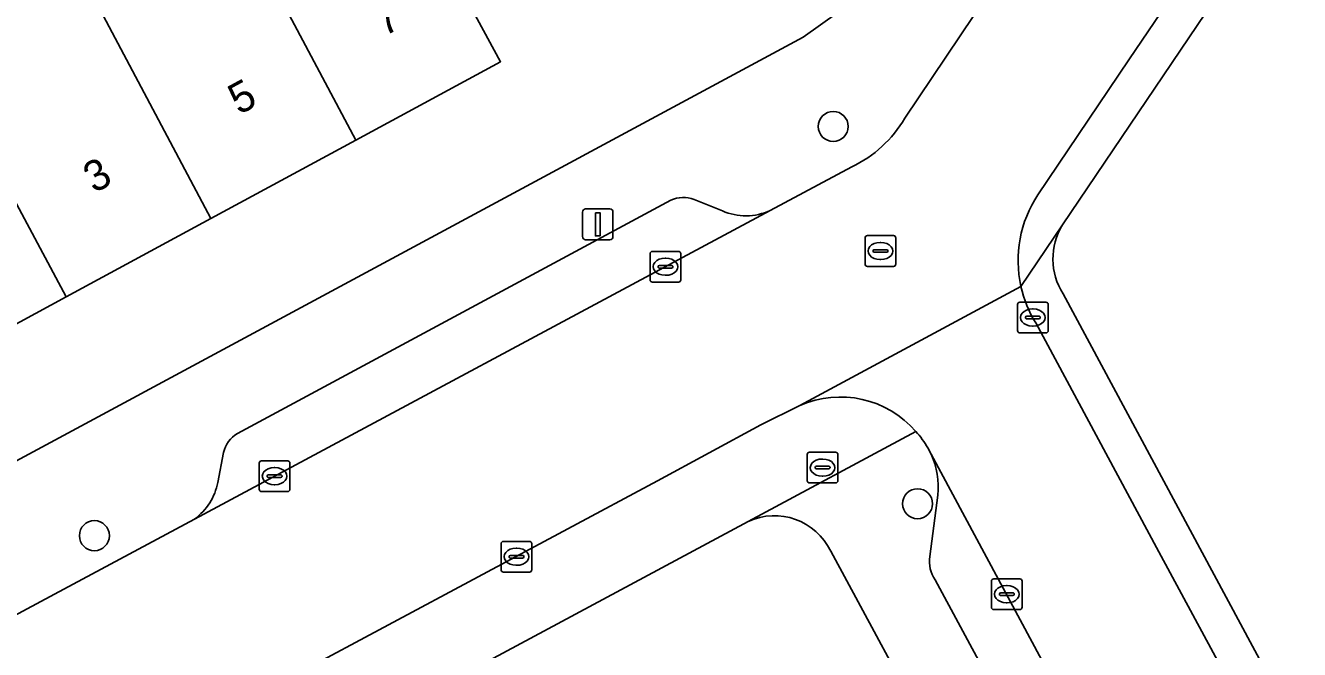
# Model space of a CAD drawing. Extents: x 157793 to 159380, y 380877 to 382313.
# Drawn here: x 158947.69 to 158989.2, y 381890.82 to 381911.15 of the extents above; entities that cross this region are included whole.
import ezdxf

# ---------------------------------------------------------------- set-up
doc = ezdxf.new("R2010")
doc.units = 0
for name, color, linetype in [('IMGEO_Boom', 7, 'Continuous'), ('IMGEO_Brandkraan', 7, 'Continuous'), ('IMGEO_Erf', 7, 'Continuous'), ('IMGEO_Kolk', 7, 'Continuous'), ('IMGEO_Lichtmast', 7, 'Continuous'), ('IMGEO_Pand', 7, 'Continuous'), ('IMGEO_Pand_nummerreeks', 7, 'Continuous'), ('IMGEO_Parkeervlak_open', 7, 'Continuous'), ('IMGEO_Rijbaan_lokaal_open', 7, 'Continuous'), ('IMGEO_Rioolput', 7, 'Continuous'), ('IMGEO_Voetpad_open', 7, 'Continuous')]:
    doc.layers.add(name, color=color, linetype=linetype)

msp = doc.modelspace()

# ---------------------------------------------------------------- linework, layer by layer
at = {"layer": 'IMGEO_Boom'}
for centre in [(158974.005, 381907.861), (158976.753, 381895.573), (158949.934, 381894.532)]:
    msp.add_circle(centre, 0.489, dxfattribs=at)
at = {"layer": 'IMGEO_Brandkraan'}
for p, q in [((158973.158, 381896.323), (158973.158, 381897.175)), ((158973.233, 381897.249), (158974.085, 381897.249)), ((158974.159, 381897.175), (158974.159, 381896.323)), ((158973.417, 381896.743), (158973.417, 381896.755)), ((158973.855, 381896.706), (158973.457, 381896.706)), ((158973.46, 381896.792), (158973.858, 381896.792)), ((158973.646, 381897.029), (158973.671, 381897.029)), ((158973.901, 381896.755), (158973.901, 381896.743)), ((158973.669, 381896.469), (158973.644, 381896.469)), ((158974.085, 381896.249), (158973.233, 381896.249))]:
    msp.add_line(p, q, dxfattribs=at)
for points in [[(158973.158, 381896.323), (158973.158, 381897.175)], [(158973.233, 381897.249), (158974.085, 381897.249)], [(158974.159, 381897.175), (158974.159, 381896.323)], [(158974.085, 381896.249), (158973.233, 381896.249)]]:
    msp.add_lwpolyline(points, dxfattribs=at)
for centre, radius, start, end in [((158973.235, 381897.173), 0.0765, 91.552, 178.448), ((158973.235, 381897.173), 0.0765, 91.552, 178.448), ((158974.083, 381897.173), 0.0765, 1.552, 88.448), ((158974.083, 381897.173), 0.0765, 1.552, 88.448), ((158973.457, 381896.752), 0.0403, 85.8775, 175.7526), ((158973.454, 381896.742), 0.0366, 178.938, 274.7102), ((158973.858, 381896.749), 0.043, 264.8664, 352.4533), ((158973.862, 381896.754), 0.0386, 1.7309, 96.639), ((158973.235, 381896.325), 0.0765, 181.552, 268.448), ((158973.235, 381896.325), 0.0765, 181.552, 268.448), ((158974.083, 381896.325), 0.0765, 271.552, 358.448), ((158974.083, 381896.325), 0.0765, 271.552, 358.448)]:
    msp.add_arc(centre, radius, start, end, dxfattribs=at)
for centre, major_axis, ratio, start_param, end_param in [((158973.645, 381896.749), (-0.387, 0.002), 0.722429, 4.712389, 7.853982), ((158973.67, 381896.749), (-0.39, 0.002), 0.717154, 1.570796, 4.712389)]:
    msp.add_ellipse(centre, major_axis=major_axis, ratio=ratio, start_param=start_param, end_param=end_param, dxfattribs=at)
at = {"layer": 'IMGEO_Erf'}
for points in [[(158982.984, 381925.166), (158980.921, 381928.982), (158978.369, 381927.615), (158980.801, 381923.105), (158975.793, 381920.404), (158971.062, 381917.852), (158966.341, 381915.306), (158962.4, 381913.18), (158961.987, 381912.957), (158961.65, 381912.775), (158963.167, 381909.968), (158958.45, 381907.416), (158953.732, 381904.863), (158949.01, 381902.309), (158944.124, 381899.666)], [(158915.496, 381879.806), (158973.023, 381910.769), (158974.721, 381911.99), (158977.556, 381914.574), (158982.79, 381922.335)], [(158991.066, 381918.856), (158981.475, 381904.653)], [(158981.494, 381902.406), (159000, 381867.98), (159028.36, 381815.224)], [(158971.233, 381894.996), (158921.63, 381868.384)], [(158945.41, 381877.312), (158948.241, 381878.829), (158950.932, 381880.271), (158951.162, 381879.842), (158953.97, 381881.347), (158956.53, 381876.569), (158959.181, 381877.99), (158961.866, 381879.429), (158959.317, 381884.186), (158961.998, 381885.622), (158961.761, 381886.065), (158964.561, 381887.565), (158967.244, 381889.003), (158967.481, 381888.56), (158970.277, 381890.057), (158972.843, 381885.283), (158977.352, 381887.687), (158973.923, 381894.032)]]:
    msp.add_lwpolyline(points, dxfattribs=at)
for centre, radius, start, end in [((158983.287, 381903.545), 2.124, 148.5467, 212.4222), ((158972.085, 381893.137), 2.045, 25.9576, 114.6106)]:
    msp.add_arc(centre, radius, start, end, dxfattribs=at)
at = {"layer": 'IMGEO_Kolk'}
for p, q in [((158968.115, 381903.793), (158968.967, 381903.793)), ((158968.04, 381902.867), (158968.04, 381903.719)), ((158968.528, 381903.573), (158968.553, 381903.573)), ((158969.041, 381903.719), (158969.041, 381902.867)), ((158968.299, 381903.287), (158968.299, 381903.299)), ((158968.737, 381903.25), (158968.339, 381903.25)), ((158968.342, 381903.336), (158968.74, 381903.336)), ((158968.551, 381903.013), (158968.526, 381903.013)), ((158968.783, 381903.299), (158968.783, 381903.287)), ((158968.967, 381902.793), (158968.115, 381902.793)), ((158980.083, 381902.138), (158980.935, 381902.138)), ((158980.008, 381901.212), (158980.008, 381902.064)), ((158980.496, 381901.918), (158980.521, 381901.918)), ((158981.009, 381902.064), (158981.009, 381901.212)), ((158980.267, 381901.632), (158980.267, 381901.644)), ((158980.705, 381901.595), (158980.307, 381901.595)), ((158980.31, 381901.681), (158980.708, 381901.681)), ((158980.519, 381901.358), (158980.494, 381901.358)), ((158980.751, 381901.644), (158980.751, 381901.632)), ((158980.935, 381901.138), (158980.083, 381901.138)), ((158955.305, 381896.044), (158955.305, 381896.896)), ((158955.38, 381896.97), (158956.232, 381896.97)), ((158955.793, 381896.75), (158955.818, 381896.75)), ((158956.306, 381896.896), (158956.306, 381896.044)), ((158955.564, 381896.464), (158955.564, 381896.476)), ((158956.002, 381896.427), (158955.604, 381896.427)), ((158955.607, 381896.513), (158956.005, 381896.513)), ((158956.048, 381896.476), (158956.048, 381896.464)), ((158956.232, 381895.97), (158955.38, 381895.97)), ((158955.816, 381896.19), (158955.791, 381896.19)), ((158963.184, 381893.421), (158963.184, 381894.273)), ((158963.259, 381894.347), (158964.111, 381894.347)), ((158964.185, 381894.273), (158964.185, 381893.421)), ((158963.443, 381893.841), (158963.443, 381893.853)), ((158963.881, 381893.804), (158963.483, 381893.804)), ((158963.486, 381893.89), (158963.884, 381893.89)), ((158963.672, 381894.127), (158963.697, 381894.127)), ((158963.927, 381893.853), (158963.927, 381893.841)), ((158963.695, 381893.567), (158963.67, 381893.567)), ((158964.111, 381893.347), (158963.259, 381893.347)), ((158979.159, 381892.199), (158979.159, 381893.051)), ((158979.234, 381893.125), (158980.086, 381893.125)), ((158980.16, 381893.051), (158980.16, 381892.199)), ((158979.418, 381892.619), (158979.418, 381892.631)), ((158979.856, 381892.582), (158979.458, 381892.582)), ((158979.461, 381892.668), (158979.859, 381892.668)), ((158979.647, 381892.905), (158979.672, 381892.905)), ((158979.902, 381892.631), (158979.902, 381892.619)), ((158979.67, 381892.345), (158979.645, 381892.345)), ((158980.086, 381892.125), (158979.234, 381892.125))]:
    msp.add_line(p, q, dxfattribs=at)
for points in [[(158968.115, 381903.793), (158968.967, 381903.793)], [(158968.04, 381902.867), (158968.04, 381903.719)], [(158969.041, 381903.719), (158969.041, 381902.867)], [(158968.967, 381902.793), (158968.115, 381902.793)], [(158980.083, 381902.138), (158980.935, 381902.138)], [(158980.008, 381901.212), (158980.008, 381902.064)], [(158981.009, 381902.064), (158981.009, 381901.212)], [(158980.935, 381901.138), (158980.083, 381901.138)], [(158955.305, 381896.044), (158955.305, 381896.896)], [(158955.38, 381896.97), (158956.232, 381896.97)], [(158956.306, 381896.896), (158956.306, 381896.044)], [(158956.232, 381895.97), (158955.38, 381895.97)], [(158963.184, 381893.421), (158963.184, 381894.273)], [(158963.259, 381894.347), (158964.111, 381894.347)], [(158964.185, 381894.273), (158964.185, 381893.421)], [(158964.111, 381893.347), (158963.259, 381893.347)], [(158979.159, 381892.199), (158979.159, 381893.051)], [(158979.234, 381893.125), (158980.086, 381893.125)], [(158980.16, 381893.051), (158980.16, 381892.199)], [(158980.086, 381892.125), (158979.234, 381892.125)]]:
    msp.add_lwpolyline(points, dxfattribs=at)
for centre, radius, start, end in [((158968.117, 381903.717), 0.0765, 91.552, 178.448), ((158968.117, 381903.717), 0.0765, 91.552, 178.448), ((158968.965, 381903.717), 0.0765, 1.552, 88.448), ((158968.965, 381903.717), 0.0765, 1.552, 88.448), ((158968.339, 381903.296), 0.0403, 85.8775, 175.7526), ((158968.336, 381903.286), 0.0366, 178.938, 274.7102), ((158968.74, 381903.293), 0.043, 264.8664, 352.4533), ((158968.744, 381903.298), 0.0386, 1.7309, 96.639), ((158968.117, 381902.869), 0.0765, 181.552, 268.448), ((158968.117, 381902.869), 0.0765, 181.552, 268.448), ((158968.965, 381902.869), 0.0765, 271.552, 358.448), ((158968.965, 381902.869), 0.0765, 271.552, 358.448), ((158980.085, 381902.062), 0.0765, 91.552, 178.448), ((158980.085, 381902.062), 0.0765, 91.552, 178.448), ((158980.933, 381902.062), 0.0765, 1.552, 88.448), ((158980.933, 381902.062), 0.0765, 1.552, 88.448), ((158980.307, 381901.641), 0.0403, 85.8775, 175.7526), ((158980.304, 381901.631), 0.0366, 178.938, 274.7102), ((158980.708, 381901.638), 0.043, 264.8664, 352.4533), ((158980.712, 381901.643), 0.0386, 1.7309, 96.639), ((158980.085, 381901.214), 0.0765, 181.552, 268.448), ((158980.085, 381901.214), 0.0765, 181.552, 268.448), ((158980.933, 381901.214), 0.0765, 271.552, 358.448), ((158980.933, 381901.214), 0.0765, 271.552, 358.448), ((158955.382, 381896.894), 0.0765, 91.552, 178.448), ((158955.382, 381896.894), 0.0765, 91.552, 178.448), ((158956.23, 381896.894), 0.0765, 1.552, 88.448), ((158956.23, 381896.894), 0.0765, 1.552, 88.448), ((158955.604, 381896.473), 0.0403, 85.8775, 175.7526), ((158955.601, 381896.463), 0.0366, 178.938, 274.7102), ((158956.005, 381896.47), 0.043, 264.8664, 352.4533), ((158956.009, 381896.475), 0.0386, 1.7309, 96.639), ((158955.382, 381896.046), 0.0765, 181.552, 268.448), ((158955.382, 381896.046), 0.0765, 181.552, 268.448), ((158956.23, 381896.046), 0.0765, 271.552, 358.448), ((158956.23, 381896.046), 0.0765, 271.552, 358.448), ((158963.261, 381894.271), 0.0765, 91.552, 178.448), ((158963.261, 381894.271), 0.0765, 91.552, 178.448), ((158964.109, 381894.271), 0.0765, 1.552, 88.448), ((158964.109, 381894.271), 0.0765, 1.552, 88.448), ((158963.483, 381893.85), 0.0403, 85.8775, 175.7526), ((158963.48, 381893.84), 0.0366, 178.938, 274.7102), ((158963.884, 381893.847), 0.043, 264.8664, 352.4533), ((158963.888, 381893.852), 0.0386, 1.7309, 96.639), ((158963.261, 381893.423), 0.0765, 181.552, 268.448), ((158963.261, 381893.423), 0.0765, 181.552, 268.448), ((158964.109, 381893.423), 0.0765, 271.552, 358.448), ((158964.109, 381893.423), 0.0765, 271.552, 358.448), ((158979.236, 381893.049), 0.0765, 91.552, 178.448), ((158979.236, 381893.049), 0.0765, 91.552, 178.448), ((158980.084, 381893.049), 0.0765, 1.552, 88.448), ((158980.084, 381893.049), 0.0765, 1.552, 88.448), ((158979.458, 381892.628), 0.0403, 85.8775, 175.7526), ((158979.455, 381892.618), 0.0366, 178.938, 274.7102), ((158979.859, 381892.625), 0.043, 264.8664, 352.4533), ((158979.863, 381892.63), 0.0386, 1.7309, 96.639), ((158979.236, 381892.201), 0.0765, 181.552, 268.448), ((158979.236, 381892.201), 0.0765, 181.552, 268.448), ((158980.084, 381892.201), 0.0765, 271.552, 358.448), ((158980.084, 381892.201), 0.0765, 271.552, 358.448)]:
    msp.add_arc(centre, radius, start, end, dxfattribs=at)
for centre, major_axis, ratio, start_param, end_param in [((158968.527, 381903.293), (-0.387, 0.002), 0.722429, 4.712389, 7.853982), ((158968.552, 381903.293), (-0.39, 0.002), 0.717154, 1.570796, 4.712389), ((158980.495, 381901.638), (-0.387, 0.002), 0.722429, 4.712389, 7.853982), ((158980.52, 381901.638), (-0.39, 0.002), 0.717154, 1.570796, 4.712389), ((158955.792, 381896.47), (-0.387, 0.002), 0.722429, 4.712389, 7.853982), ((158955.817, 381896.47), (-0.39, 0.002), 0.717154, 1.570796, 4.712389), ((158963.671, 381893.847), (-0.387, 0.002), 0.722429, 4.712389, 7.853982), ((158963.696, 381893.847), (-0.39, 0.002), 0.717154, 1.570796, 4.712389), ((158979.646, 381892.625), (-0.387, 0.002), 0.722429, 4.712389, 7.853982), ((158979.671, 381892.625), (-0.39, 0.002), 0.717154, 1.570796, 4.712389)]:
    msp.add_ellipse(centre, major_axis=major_axis, ratio=ratio, start_param=start_param, end_param=end_param, dxfattribs=at)
at = {"layer": 'IMGEO_Lichtmast'}
for p, q in [((158965.839, 381904.274), (158965.839, 381905.074)), ((158965.839, 381905.074), (158965.839, 381904.274)), ((158965.939, 381905.174), (158966.729, 381905.174)), ((158966.729, 381905.174), (158965.939, 381905.174)), ((158966.829, 381905.074), (158966.829, 381904.274)), ((158966.829, 381904.274), (158966.829, 381905.074)), ((158966.729, 381904.174), (158965.939, 381904.174)), ((158965.939, 381904.174), (158966.729, 381904.174))]:
    msp.add_line(p, q, dxfattribs=at)
msp.add_lwpolyline([(158966.259, 381905.049), (158966.409, 381905.049), (158966.409, 381904.299), (158966.259, 381904.299), (158966.259, 381905.049)], dxfattribs=at)
for centre, start, end in [((158965.939, 381905.074), 90, 180), ((158965.939, 381905.074), 90, 180), ((158966.729, 381905.074), 0, 90), ((158966.729, 381905.074), 360, 90), ((158965.939, 381904.274), 180, 270), ((158965.939, 381904.274), 180, 270), ((158966.729, 381904.274), 270, 0), ((158966.729, 381904.274), 270, 0)]:
    msp.add_arc(centre, 0.1, start, end, dxfattribs=at)
at = {"layer": 'IMGEO_Pand'}
for points in [[(158957.268, 381920.886), (158956.731, 381919.167), (158955.304, 381919.834), (158952.594, 381918.382), (158954.18, 381915.45), (158958.45, 381907.416), (158963.167, 381909.968), (158961.65, 381912.775)], [(158947.885, 381915.859), (158949.47, 381912.9), (158953.732, 381904.863), (158958.45, 381907.416), (158954.18, 381915.45), (158952.594, 381918.382)], [(158944.676, 381910.422), (158949.01, 381902.309), (158953.732, 381904.863), (158949.47, 381912.9), (158947.885, 381915.859), (158947.188, 381917.161), (158942.431, 381914.612)], [(158944.676, 381910.422), (158939.793, 381907.806), (158940.364, 381906.74), (158937.713, 381905.31), (158940.973, 381899.24), (158943.591, 381900.652), (158944.124, 381899.666), (158949.01, 381902.309)]]:
    msp.add_lwpolyline(points, close=True, dxfattribs=at)
at = {"layer": 'IMGEO_Parkeervlak_open'}
for points in [[(158968.713, 381905.456), (158954.594, 381897.862)], [(158970.397, 381905.111), (158969.473, 381905.482)], [(158953.197, 381895.073), (158971.951, 381905.126)], [(158954.138, 381897.245), (158953.954, 381896.269)], [(158987.696, 381877.644), (158977.192, 381897.187)], [(158977.412, 381895.85), (158977.151, 381893.853)], [(158977.323, 381893.089), (158984.677, 381879.455)]]:
    msp.add_lwpolyline(points, dxfattribs=at)
for centre, radius, start, end in [((158969.123, 381904.595), 0.954, 68.468, 115.4507), ((158971.157, 381906.837), 1.886, 246.222, 294.884), ((158955.16, 381896.967), 1.059, 122.3007, 164.7661), ((158974.972, 381896.135), 2.457, 353.3351, 25.3532), ((158952.075, 381896.621), 1.912, 305.9458, 349.3913), ((158978.277, 381893.705), 1.136, 172.5197, 212.8553)]:
    msp.add_arc(centre, radius, start, end, dxfattribs=at)
at = {"layer": 'IMGEO_Rijbaan_lokaal_open'}
for points in [[(158980.673, 381905.638), (158983.641, 381910.029), (158989.041, 381918.018), (158984.868, 381920.823), (158976.337, 381908.131)], [(158974.612, 381906.547), (158971.951, 381905.126), (158953.197, 381895.073), (158948.637, 381892.629), (158941.962, 381889.051), (158940.559, 381888.299), (158943.408, 381882.984), (158949.934, 381886.478), (158956.599, 381890.065), (158968.276, 381896.322), (158971.651, 381898.138), (158972.919, 381898.77), (158980.121, 381902.649)], [(158980.121, 381902.649), (158972.919, 381898.77)], [(159003.872, 381858.24), (159001.005, 381863.565), (159000, 381865.433), (158995.801, 381873.225), (158992.942, 381878.542), (158987.488, 381888.674), (158984.619, 381894.002), (158980.604, 381901.46)], [(158977.083, 381897.389), (158977.192, 381897.187), (158987.696, 381877.644), (158987.836, 381877.383), (158989.625, 381874.054), (158989.777, 381873.772), (158995.078, 381863.908), (158995.149, 381863.777), (158998.369, 381857.786), (158998.475, 381857.589), (159000, 381854.749), (159003.75, 381847.766), (159003.822, 381847.633), (159007.054, 381841.615), (159012.506, 381831.463), (159012.592, 381831.301), (159014.386, 381827.961), (159016.979, 381823.132), (159018.766, 381819.804)]]:
    msp.add_lwpolyline(points, dxfattribs=at)
for centre, radius, start, end in [((158972.865, 381910.181), 4.033, 295.6796, 329.4404), ((158983.906, 381903.496), 3.878, 146.4652, 192.6082), ((158983.898, 381903.491), 3.869, 192.5627, 211.6536), ((158974.239, 381895.784), 3.265, 41.0732, 113.8532), ((158974.304, 381895.828), 3.187, 29.3202, 41.2316)]:
    msp.add_arc(centre, radius, start, end, dxfattribs=at)
at = {"layer": 'IMGEO_Rioolput'}
for p, q in [((158975.043, 381903.379), (158975.043, 381904.231)), ((158975.118, 381904.305), (158975.97, 381904.305)), ((158976.044, 381904.231), (158976.044, 381903.379)), ((158975.302, 381903.799), (158975.302, 381903.811)), ((158975.74, 381903.762), (158975.342, 381903.762)), ((158975.345, 381903.848), (158975.743, 381903.848)), ((158975.531, 381904.085), (158975.556, 381904.085)), ((158975.786, 381903.811), (158975.786, 381903.799)), ((158975.554, 381903.525), (158975.529, 381903.525)), ((158975.97, 381903.305), (158975.118, 381903.305))]:
    msp.add_line(p, q, dxfattribs=at)
for points in [[(158975.043, 381903.379), (158975.043, 381904.231)], [(158975.118, 381904.305), (158975.97, 381904.305)], [(158976.044, 381904.231), (158976.044, 381903.379)], [(158975.97, 381903.305), (158975.118, 381903.305)]]:
    msp.add_lwpolyline(points, dxfattribs=at)
for centre, radius, start, end in [((158975.12, 381904.229), 0.0765, 91.552, 178.448), ((158975.12, 381904.229), 0.0765, 91.552, 178.448), ((158975.968, 381904.229), 0.0765, 1.552, 88.448), ((158975.968, 381904.229), 0.0765, 1.552, 88.448), ((158975.342, 381903.808), 0.0403, 85.8775, 175.7526), ((158975.339, 381903.798), 0.0366, 178.938, 274.7102), ((158975.743, 381903.805), 0.043, 264.8664, 352.4533), ((158975.747, 381903.81), 0.0386, 1.7309, 96.639), ((158975.12, 381903.381), 0.0765, 181.552, 268.448), ((158975.12, 381903.381), 0.0765, 181.552, 268.448), ((158975.968, 381903.381), 0.0765, 271.552, 358.448), ((158975.968, 381903.381), 0.0765, 271.552, 358.448)]:
    msp.add_arc(centre, radius, start, end, dxfattribs=at)
for centre, major_axis, ratio, start_param, end_param in [((158975.53, 381903.805), (-0.387, 0.002), 0.722429, 4.712389, 7.853982), ((158975.555, 381903.805), (-0.39, 0.002), 0.717154, 1.570796, 4.712389)]:
    msp.add_ellipse(centre, major_axis=major_axis, ratio=ratio, start_param=start_param, end_param=end_param, dxfattribs=at)
at = {"layer": 'IMGEO_Voetpad_open'}
for points in [[(158980.121, 381902.649), (158981.475, 381904.653), (158991.066, 381918.856), (158994.786, 381924.381), (158995.138, 381924.904), (158994.924, 381925.303), (158992.988, 381928.916), (158983.041, 381947.477)], [(158976.337, 381908.131), (158984.868, 381920.823), (158986.407, 381923.114), (158986.591, 381923.387), (158986.772, 381923.643), (158986.929, 381923.914), (158987.062, 381924.197), (158987.168, 381924.492), (158987.248, 381924.795), (158987.301, 381925.104), (158987.325, 381925.416), (158987.322, 381925.729), (158987.291, 381926.041), (158987.232, 381926.348), (158987.146, 381926.649), (158987.033, 381926.942), (158986.935, 381927.147), (158986.525, 381927.873), (158982.79, 381922.335), (158977.556, 381914.574), (158974.721, 381911.99), (158973.023, 381910.769), (158915.496, 381879.806)], [(158989.041, 381918.018), (158983.641, 381910.029), (158980.673, 381905.638)], [(158971.951, 381905.126), (158974.612, 381906.547)], [(158954.594, 381897.862), (158968.713, 381905.456)], [(158969.473, 381905.482), (158970.397, 381905.111)], [(158981.475, 381904.653), (158980.121, 381902.649)], [(159029.569, 381812.864), (159028.36, 381815.224), (159000, 381867.98), (158981.494, 381902.406)], [(158980.604, 381901.46), (158984.619, 381894.002), (158987.488, 381888.674), (158992.942, 381878.542), (158995.801, 381873.225), (159000, 381865.433), (159001.005, 381863.565), (159003.872, 381858.24), (159009.357, 381848.024), (159012.218, 381842.694), (159017.651, 381832.575), (159020.522, 381827.229), (159025.469, 381818.014), (159027.271, 381814.658)], [(158972.919, 381898.77), (158971.651, 381898.138), (158968.276, 381896.322), (158956.599, 381890.065), (158949.934, 381886.478), (158943.408, 381882.984), (158940.984, 381881.686), (158940.569, 381881.464), (158933.911, 381877.892), (158923.586, 381872.347), (158920.265, 381870.552), (158919.858, 381870.324)], [(158971.233, 381894.996), (158976.701, 381897.929)], [(158976.701, 381897.929), (158971.233, 381894.996)], [(158953.954, 381896.269), (158954.138, 381897.245)], [(158977.192, 381897.187), (158977.083, 381897.389)], [(158977.151, 381893.853), (158977.412, 381895.85)], [(158937.938, 381886.894), (158938.134, 381886.999), (158940.559, 381888.299), (158941.962, 381889.051), (158948.637, 381892.629), (158953.197, 381895.073)], [(158921.63, 381868.384), (158971.233, 381894.996)], [(158973.923, 381894.032), (158977.352, 381887.687), (158981.207, 381880.493), (159000, 381845.459), (159015.598, 381816.381), (159017.924, 381812.047)], [(158984.677, 381879.455), (158977.323, 381893.089)]]:
    msp.add_lwpolyline(points, dxfattribs=at)
for centre, radius, start, end in [((158972.865, 381910.181), 4.033, 295.6796, 329.4404), ((158969.123, 381904.595), 0.954, 68.468, 115.4507), ((158983.906, 381903.496), 3.878, 146.4652, 192.6082), ((158971.157, 381906.837), 1.886, 246.222, 294.884), ((158983.287, 381903.545), 2.124, 148.5467, 212.4222), ((158983.898, 381903.491), 3.869, 192.5627, 211.6536), ((158974.239, 381895.784), 3.265, 41.0732, 113.8532), ((158955.16, 381896.967), 1.059, 122.3007, 164.7661), ((158974.304, 381895.828), 3.187, 29.3202, 41.2316), ((158974.972, 381896.135), 2.457, 353.3351, 25.3532), ((158952.075, 381896.621), 1.912, 305.9458, 349.3913), ((158972.085, 381893.137), 2.045, 25.9576, 114.6106), ((158978.277, 381893.705), 1.136, 172.5197, 212.8553)]:
    msp.add_arc(centre, radius, start, end, dxfattribs=at)

# ---------------------------------------------------------------- texts
at = {"layer": 'IMGEO_Pand_nummerreeks'}
for s, rotation, p in [('7', 28.413, (158959.367, 381910.777)), ('5', 28.412, (158954.648, 381908.224)), ('3', 28.412, (158949.928, 381905.671))]:
    msp.add_text(s, height=1, rotation=rotation, dxfattribs=at).set_placement(p)

doc.saveas('drawing.dxf')
